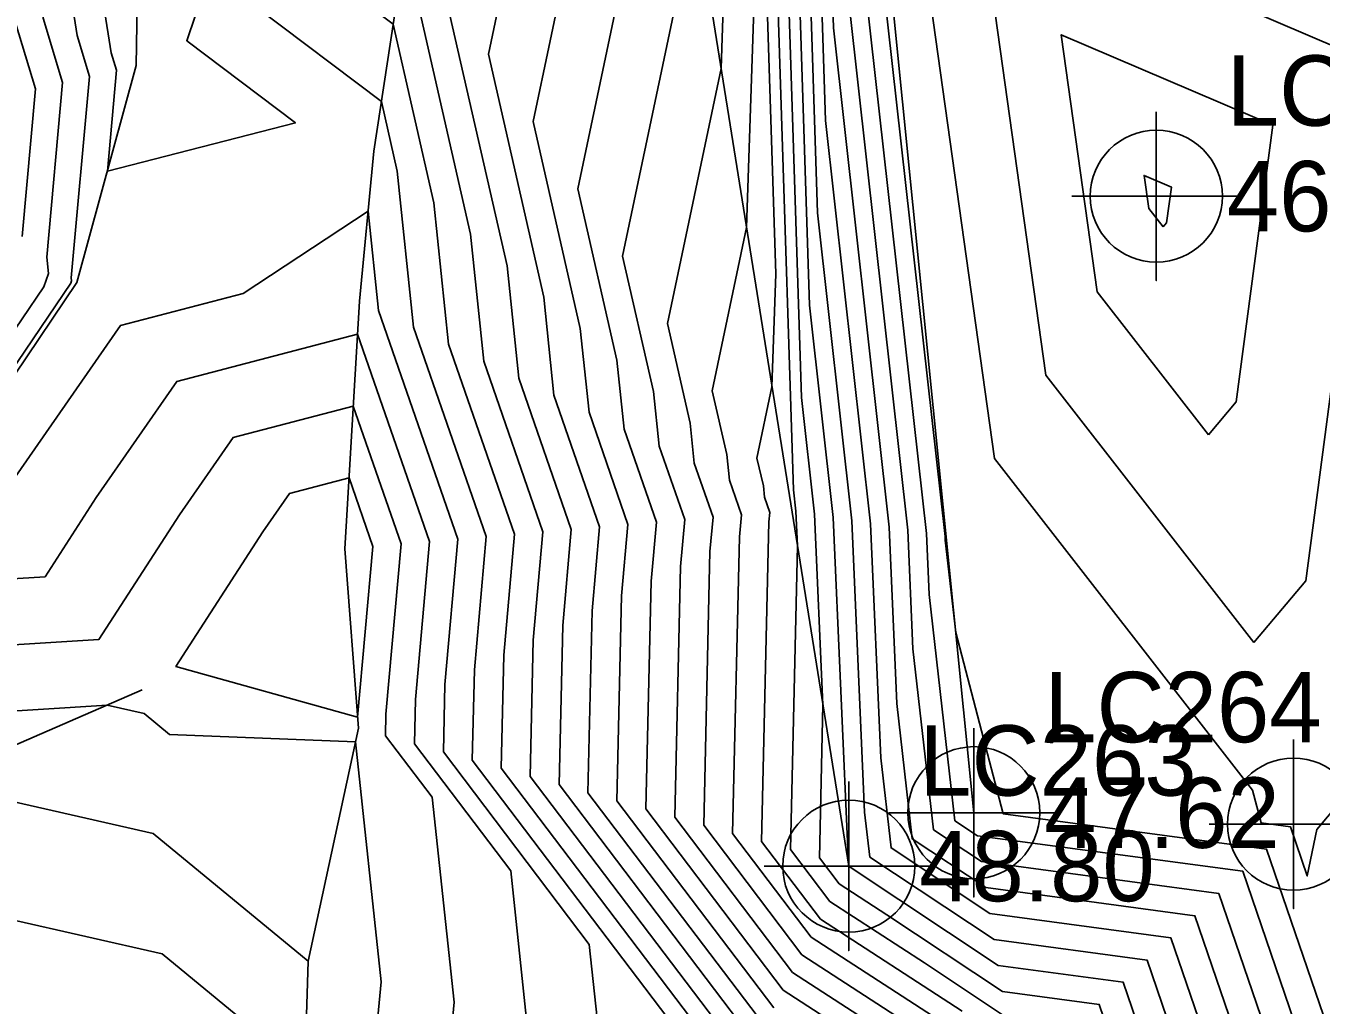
# Model space of a CAD drawing. Extents: x 2188792 to 2191981, y 386090 to 389710.
# Drawn here: x 2190324.97 to 2190370.95, y 387762.88 to 387797.65 of the extents above; entities that cross this region are included whole.
import ezdxf

# ---------------------------------------------------------------- set-up
doc = ezdxf.new("R2010")
doc.units = 0
for name, color, linetype in [('DTM Contours Major', 7, 'Continuous'), ('DTM Contours Minor', 7, 'Continuous'), ('Exist DTM Breakline', 7, 'Continuous'), ('Exist DTM Breakline Cogo Elevation', 7, 'Continuous'), ('Exist DTM Breakline Cogo Number', 7, 'Continuous'), ('Exist DTM Breakline Cogo Point CELL', 7, 'Continuous'), ('Exist DTM Breakline Underwater', 7, 'Continuous'), ('Exist DTM Breakline Underwater Cogo Elevation', 7, 'Continuous'), ('Exist DTM Breakline Underwater Cogo Number', 7, 'Continuous'), ('Exist DTM Breakline Underwater Cogo Point CELL', 7, 'Continuous'), ('Exist DTM Regular Point Underwater CELL', 7, 'Continuous'), ('Exist DTM Regular Point Underwater Cogo Elevation', 7, 'Continuous'), ('Exist DTM Regular Point Underwater Cogo Number', 7, 'Continuous'), ('PH Exist DTM Breakline', 7, 'Continuous')]:
    doc.layers.add(name, color=color, linetype=linetype)

msp = doc.modelspace()

# ---------------------------------------------------------------- linework, layer by layer
at = {"layer": 'DTM Contours Major'}
for points in [[(2190368.319, 387866.272), (2190359.539, 387854.45), (2190358.998, 387853.295), (2190358.937, 387851.02), (2190355.116, 387823.636), (2190355.111, 387820.772), (2190353.638, 387809.542), (2190353.916, 387800.853), (2190356.273, 387779.739), (2190356.458, 387775.523), (2190357.192, 387769.101), (2190358.895, 387767.97), (2190367.316, 387766.839), (2190370.59, 387757.261)], [(2190359.113, 387865.871), (2190357.095, 387861.561), (2190355.15, 387856.13), (2190354.724, 387855.398), (2190354.386, 387854.815), (2190351.657, 387846.958), (2190354.55, 387851.478), (2190354.335, 387848.854), (2190354.011, 387836.798), (2190352.358, 387824.949), (2190352.342, 387814.871), (2190351.689, 387809.899), (2190352.503, 387784.45), (2190352.966, 387780.303), (2190353.263, 387773.535), (2190353.138, 387768.107), (2190353.842, 387767.178), (2190355.531, 387766.082), (2190359.633, 387763.36), (2190363.072, 387762.898), (2190364.409, 387758.986)], [(2190323.98, 387811.864), (2190329.812, 387815.554), (2190332.524, 387818.146), (2190334.448, 387819.691), (2190338.86, 387820.494), (2190341.105, 387820.836), (2190344.276, 387812.212), (2190344.272, 387810.006), (2190342.792, 387807.243), (2190338.534, 387801.206), (2190338.152, 387801.063), (2190338.044, 387800.739), (2190338.427, 387800.449), (2190340.751, 387790.248), (2190341.221, 387785.736), (2190343.323, 387779.684), (2190342.979, 387775.83), (2190342.869, 387770.997), (2190350.522, 387760.898)], [(2190348.742, 387801.785), (2190346.153, 387789.468), (2190347.248, 387784.662), (2190347.451, 387782.72), (2190348.355, 387780.115), (2190348.207, 387778.456), (2190348.003, 387769.552), (2190352.182, 387764.038), (2190358.13, 387760.177)], [(2190324.836, 387790.163), (2190325.31, 387795.409), (2190324.368, 387798.541)], [(2190366.948, 387783.13), (2190367.934, 387784.301), (2190369.233, 387794.117), (2190361.724, 387797.333), (2190363.002, 387788.203), (2190366.948, 387783.13)], [(2190321.126, 387775.452), (2190327.563, 387775.859), (2190330.422, 387780.288), (2190332.321, 387783.03), (2190336.592, 387784.145), (2190338.291, 387779.253), (2190337.751, 387773.205), (2190337.734, 387772.442), (2190339.386, 387770.261), (2190340.167, 387762.98), (2190339.205, 387752.764)]]:
    msp.add_lwpolyline(points, dxfattribs=at)
at = {"layer": 'DTM Contours Minor'}
for points in [[(2190363.901, 387867.52), (2190359.283, 387861.303), (2190356.317, 387854.968), (2190355.981, 387842.486), (2190353.461, 387824.424), (2190353.449, 387817.232), (2190352.469, 387809.756), (2190353.068, 387791.011), (2190354.289, 387780.077), (2190354.743, 387769.723), (2190354.924, 387768.133), (2190359.338, 387765.204), (2190364.769, 387764.474), (2190366.881, 387758.296)], [(2190358.529, 387867.091), (2190354.819, 387856.73), (2190354.008, 387855.333), (2190353.362, 387854.221), (2190348.155, 387839.232), (2190353.675, 387847.855), (2190353.265, 387842.848), (2190353.026, 387833.953), (2190351.806, 387825.212), (2190351.788, 387813.691), (2190351.3, 387809.97), (2190352.22, 387781.169), (2190352.304, 387780.415), (2190352.358, 387779.185), (2190352.111, 387768.396), (2190353.51, 387766.55), (2190356.866, 387764.372), (2190359.78, 387762.438)], [(2190365.374, 387867.104), (2190359.369, 387859.019), (2190357.211, 387854.411), (2190356.967, 387845.331), (2190354.012, 387824.161), (2190354.003, 387818.412), (2190352.858, 387809.685), (2190353.35, 387794.292), (2190354.95, 387779.965), (2190355.314, 387771.657), (2190355.68, 387768.456), (2190359.19, 387766.126), (2190365.618, 387765.263), (2190368.117, 387757.951)], [(2190366.846, 387866.688), (2190359.454, 387856.735), (2190358.104, 387853.853), (2190357.952, 387848.175), (2190354.564, 387823.899), (2190354.557, 387819.592), (2190353.248, 387809.614), (2190353.633, 387797.572), (2190355.612, 387779.852), (2190355.886, 387773.59), (2190356.436, 387768.778), (2190359.043, 387767.048), (2190366.467, 387766.051), (2190369.354, 387757.606)], [(2190369.792, 387865.856), (2190360.683, 387853.592), (2190360.647, 387853.046), (2190359.864, 387852.396), (2190358.745, 387845.426), (2190355.667, 387823.374), (2190355.665, 387821.953), (2190354.027, 387809.471), (2190354.198, 387804.133), (2190356.935, 387779.627), (2190357.03, 387777.457), (2190357.947, 387769.423), (2190358.748, 387768.892), (2190368.164, 387767.627), (2190371.826, 387756.916)], [(2190371.264, 387865.44), (2190363.967, 387855.614), (2190363.824, 387853.419), (2190360.674, 387850.806), (2190356.228, 387823.123), (2190356.252, 387823.087), (2190356.172, 387822.777), (2190354.417, 387809.4), (2190354.481, 387807.414), (2190357.596, 387779.514), (2190357.602, 387779.39), (2190357.977, 387776.107), (2190359.661, 387769.672), (2190369.013, 387768.416), (2190373.062, 387756.571)], [(2190372.737, 387865.024), (2190367.25, 387857.637), (2190367, 387853.793), (2190361.484, 387849.216), (2190357.378, 387823.648), (2190359.056, 387821.175), (2190356.23, 387810.273), (2190371.781, 387800.497), (2190355.846, 387807.322), (2190359.351, 387782.286), (2190368.51, 387770.51), (2190368.815, 387769.344), (2190369.862, 387769.204), (2190370.457, 387767.465), (2190370.794, 387769.113), (2190372.874, 387771.585)], [(2190359.198, 387863.587), (2190355.66, 387856.031), (2190355.48, 387855.53), (2190355.441, 387855.463), (2190355.41, 387855.409), (2190355.159, 387854.685), (2190355.425, 387855.101), (2190355.405, 387854.86), (2190354.996, 387839.642), (2190352.909, 387824.687), (2190352.896, 387816.051), (2190352.079, 387809.827), (2190352.785, 387787.73), (2190353.627, 387780.19), (2190354.167, 387767.885), (2190354.165, 387767.818), (2190354.174, 387767.806), (2190354.195, 387767.793), (2190359.485, 387764.282), (2190363.921, 387763.686), (2190365.645, 387758.641)], [(2190321.716, 387812.554), (2190329.969, 387817.776), (2190331.379, 387819.123), (2190334.689, 387821.783), (2190340.703, 387822.876), (2190341.746, 387823.311), (2190343.356, 387825.721), (2190343.777, 387827.043), (2190344.357, 387827.13), (2190345.561, 387827.025), (2190345.024, 387826.532), (2190342.362, 387822.887), (2190342.858, 387819.675), (2190346.053, 387810.987), (2190346.052, 387810.028), (2190345.408, 387808.827), (2190343.327, 387805.876), (2190341.385, 387796.637), (2190343.35, 387788.014), (2190343.713, 387784.53), (2190345.336, 387779.856), (2190345.071, 387776.881), (2190344.922, 387770.419), (2190351.186, 387762.154)], [(2190322.848, 387812.209), (2190329.89, 387816.665), (2190331.952, 387818.635), (2190334.569, 387820.737), (2190340.571, 387821.829), (2190341.359, 387821.949), (2190345.165, 387811.6), (2190345.162, 387810.017), (2190344.1, 387808.035), (2190340.666, 387803.166), (2190339.796, 387799.027), (2190342.051, 387789.131), (2190342.467, 387785.133), (2190344.33, 387779.77), (2190344.025, 387776.356), (2190343.896, 387770.708), (2190350.854, 387761.526)], [(2190323.524, 387809.363), (2190325.111, 387811.518), (2190329.733, 387814.443), (2190333.097, 387817.657), (2190334.327, 387818.645), (2190337.149, 387819.159), (2190340.85, 387819.724), (2190343.388, 387812.824), (2190343.383, 387809.994), (2190341.484, 387806.451), (2190338.684, 387802.481), (2190336.276, 387801.575), (2190335.589, 387799.532), (2190338.008, 387797.702), (2190339.452, 387791.366), (2190339.975, 387786.34), (2190342.317, 387779.597), (2190341.934, 387775.305), (2190341.842, 387771.286), (2190350.19, 387760.27)], [(2190328.185, 387796.075), (2190328.001, 387796.689), (2190326.994, 387803.057), (2190326.244, 387804.988), (2190326.618, 387809.802), (2190327.374, 387810.828), (2190329.576, 387812.221), (2190333.596, 387816.062), (2190334.705, 387816.084), (2190334.693, 387816.636), (2190340.342, 387817.499), (2190341.611, 387814.049), (2190341.604, 387809.972), (2190339.005, 387805.124), (2190338.573, 387805.15), (2190338.567, 387804.874), (2190332.522, 387802.601), (2190330.68, 387797.12), (2190334.537, 387794.201), (2190327.861, 387792.487), (2190328.185, 387796.075)], [(2190350.112, 387810.18), (2190349.646, 387796.135), (2190347.743, 387787.078), (2190348.548, 387783.544), (2190348.697, 387782.116), (2190349.362, 387780.201), (2190349.253, 387778.982), (2190349.03, 387769.263), (2190352.514, 387764.666), (2190359.43, 387760.177)], [(2190350.91, 387810.041), (2190351.587, 387788.848), (2190351.454, 387784.835), (2190350.921, 387782.299), (2190351.147, 387781.309), (2190351.188, 387780.91), (2190351.375, 387780.373), (2190351.344, 387780.032), (2190351.084, 387768.685), (2190353.178, 387765.922), (2190358.202, 387762.661)], [(2190345.988, 387808.587), (2190342.975, 387794.247), (2190344.649, 387786.896), (2190344.959, 387783.926), (2190346.342, 387779.942), (2190346.116, 387777.406), (2190345.949, 387770.13), (2190351.518, 387762.782)], [(2190347.838, 387807.435), (2190344.564, 387791.858), (2190345.949, 387785.779), (2190346.205, 387783.323), (2190347.349, 387780.028), (2190347.162, 387777.931), (2190346.976, 387769.841), (2190351.85, 387763.41), (2190356.83, 387760.177)], [(2190322.217, 387782.106), (2190326.561, 387788.508), (2190326.592, 387788.598), (2190326.581, 387788.706), (2190327.227, 387795.853), (2190326.79, 387797.306), (2190325.923, 387802.788)], [(2190321.749, 387782.695), (2190325.603, 387788.375), (2190325.769, 387788.856), (2190325.708, 387789.435), (2190326.269, 387795.631), (2190325.579, 387797.923), (2190324.853, 387802.519)], [(2190368.56, 387775.751), (2190370.404, 387777.943), (2190372.835, 387796.31), (2190358.785, 387802.328), (2190361.177, 387785.245), (2190368.56, 387775.751)], [(2190350.854, 387799.658), (2190350.55, 387790.485), (2190349.332, 387784.689), (2190349.847, 387782.427), (2190349.943, 387781.513), (2190350.368, 387780.287), (2190350.299, 387779.507), (2190350.057, 387768.974), (2190352.846, 387765.294), (2190359.538, 387760.95)], [(2190333.135, 387798.326), (2190337.589, 387794.956), (2190338.152, 387792.483), (2190338.729, 387786.943), (2190341.31, 387779.511), (2190340.888, 387774.78), (2190340.815, 387771.575), (2190347.761, 387762.408)], [(2190365.337, 387790.508), (2190365.464, 387790.659), (2190365.631, 387791.924), (2190364.663, 387792.339), (2190364.828, 387791.162), (2190365.337, 387790.508)], [(2190324.508, 387781.503), (2190328.321, 387787.007), (2190332.681, 387788.146), (2190337.117, 387791.065), (2190337.484, 387787.546), (2190340.304, 387779.425), (2190339.842, 387774.255), (2190339.788, 387771.864), (2190344.969, 387765.026), (2190345.345, 387761.525)], [(2190321.571, 387777.829), (2190325.652, 387778.087), (2190327.465, 387780.895), (2190330.321, 387785.019), (2190336.743, 387786.696), (2190339.297, 387779.339), (2190338.797, 387773.73), (2190338.761, 387772.153), (2190342.178, 387767.644), (2190342.756, 387762.252)], [(2190337.284, 387779.166), (2190336.441, 387781.595), (2190334.322, 387781.041), (2190333.379, 387779.68), (2190330.294, 387774.9), (2190336.743, 387773.098), (2190337.284, 387779.166)], [(2190320.68, 387773.074), (2190327.856, 387773.527), (2190329.162, 387773.23), (2190330.065, 387772.487), (2190336.666, 387772.219), (2190337.578, 387763.707), (2190337.097, 387758.599)], [(2190321.519, 387770.777), (2190329.481, 387768.964), (2190334.989, 387764.435), (2190334.714, 387755.602)], [(2190324.384, 387765.932), (2190329.8, 387764.699), (2190332.635, 387762.368)]]:
    msp.add_lwpolyline(points, dxfattribs=at)
at = {"layer": 'Exist DTM Breakline'}
msp.add_lwpolyline([(2190355.514, 387855.469), (2190347.42, 387810.045), (2190354.178, 387767.814)], dxfattribs=at)
at = {"layer": 'Exist DTM Breakline Cogo Point CELL'}
msp.add_lwpolyline([(2190354.178, 387770.814), (2190354.178, 387764.814), (2190354.178, 387767.814), (2190357.178, 387767.814), (2190351.178, 387767.814)], dxfattribs=at)
msp.add_circle((2190354.178, 387767.814), 2.344, dxfattribs=at)
at = {"layer": 'Exist DTM Breakline Underwater'}
msp.add_lwpolyline([(2190359.596, 387852.922), (2190354.648, 387809.358), (2190358.617, 387769.709)], dxfattribs=at)
at = {"layer": 'Exist DTM Breakline Underwater Cogo Point CELL'}
msp.add_lwpolyline([(2190358.617, 387772.709), (2190358.617, 387766.709), (2190358.617, 387769.709), (2190361.617, 387769.709), (2190355.617, 387769.709)], dxfattribs=at)
msp.add_circle((2190358.617, 387769.709), 2.344, dxfattribs=at)
at = {"layer": 'Exist DTM Regular Point Underwater CELL'}
for points in [[(2190365.098, 387794.6), (2190365.098, 387788.6), (2190365.098, 387791.6), (2190368.098, 387791.6), (2190362.098, 387791.6)], [(2190369.969, 387772.303), (2190369.969, 387766.303), (2190369.969, 387769.303), (2190372.969, 387769.303), (2190366.969, 387769.303)]]:
    msp.add_lwpolyline(points, dxfattribs=at)
for centre in [(2190365.098, 387791.6), (2190369.969, 387769.303)]:
    msp.add_circle(centre, 2.344, dxfattribs=at)
at = {"layer": 'PH Exist DTM Breakline'}
for points in [[(2190348.903, 387828.1), (2190344.287, 387826.615), (2190342.159, 387824.57), (2190341.496, 387822.551), (2190334.112, 387816.79), (2190329.433, 387810.2), (2190329.002, 387803.562), (2190328.886, 387796.238), (2190326.781, 387788.538), (2190322.342, 387781.948), (2190316.678, 387776.826), (2190310.221, 387773.594), (2190302.954, 387773.183), (2190296.376, 387774.048)], [(2190339.834, 387815.274), (2190339.858, 387809.95), (2190338.971, 387804.93), (2190338.506, 387800.966), (2190337.321, 387793.198), (2190336.812, 387787.872), (2190336.293, 387779.081), (2190336.772, 387772.713), (2190334.989, 387764.435)], [(2190329.099, 387774.067), (2190320.138, 387770.178), (2190312.303, 387767.919), (2190304.468, 387765.66), (2190302.003, 387765.527), (2190298.948, 387765.917), (2190296.575, 387767.154), (2190295.067, 387768.031), (2190289.591, 387773.066)]]:
    msp.add_lwpolyline(points, dxfattribs=at)

# ---------------------------------------------------------------- texts
at = {"layer": 'Exist DTM Breakline Cogo Elevation'}
msp.add_text('48.80', height=2.5, dxfattribs=at).set_placement((2190356.678, 387766.564))
at = {"layer": 'Exist DTM Breakline Cogo Number'}
msp.add_text('LC263', height=2.5, dxfattribs=at).set_placement((2190356.678, 387770.314))
at = {"layer": 'Exist DTM Breakline Underwater Cogo Elevation'}
msp.add_text('47.62', height=2.5, dxfattribs=at).set_placement((2190361.117, 387768.459))
at = {"layer": 'Exist DTM Breakline Underwater Cogo Number'}
msp.add_text('LC264', height=2.5, dxfattribs=at).set_placement((2190361.117, 387772.209))
at = {"layer": 'Exist DTM Regular Point Underwater Cogo Elevation'}
msp.add_text('46.77', height=2.5, dxfattribs=at).set_placement((2190367.598, 387790.35))
at = {"layer": 'Exist DTM Regular Point Underwater Cogo Number'}
msp.add_text('LC575', height=2.5, dxfattribs=at).set_placement((2190367.598, 387794.1))

doc.saveas('drawing.dxf')
